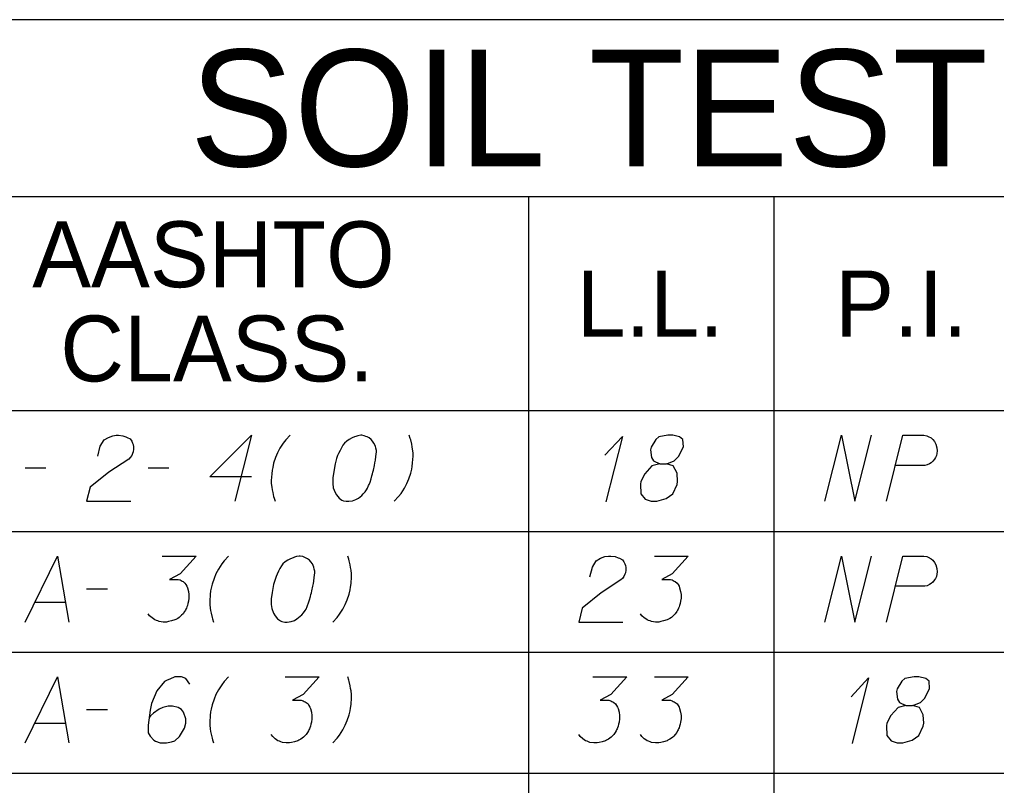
# Model space of a CAD drawing. Extents: x 2074207 to 2076812, y 516372 to 523312.
# Drawn here: x 2076453.3 to 2076524.4, y 520209.9 to 520265.7 of the extents above; entities that cross this region are included whole.
import ezdxf

# ---------------------------------------------------------------- set-up
doc = ezdxf.new("R2010")
doc.units = 0
for name, color, linetype in [('Prop DirtTable_ Soil Test Results - Outline (Major)', 7, 'Continuous'), ('Prop DirtTable_ Soil Test Results - Outline (Minor)', 7, 'Continuous'), ('Prop DirtTable_ Soil Test Results - Tx (Header - Large)', 7, 'Continuous'), ('Prop DirtTable_ Soil Test Results - Tx (Header - Small)', 7, 'Continuous'), ('Prop DirtTable_ Soil Test Results - Tx (Sample Data)', 7, 'Continuous')]:
    doc.layers.add(name, color=color, linetype=linetype)

msp = doc.modelspace()

# ---------------------------------------------------------------- linework, layer by layer
at = {"layer": 'Prop DirtTable_ Soil Test Results - Outline (Major)'}
for p, q in [((2076260.609, 520265.687), (2076811.903, 520265.687)), ((2076260.609, 520237.201), (2076811.903, 520237.201)), ((2076260.609, 520237.201), (2076811.903, 520237.201))]:
    msp.add_line(p, q, dxfattribs=at)
at = {"layer": 'Prop DirtTable_ Soil Test Results - Outline (Minor)'}
for p, q in [((2076260.609, 520252.801), (2076811.903, 520252.801)), ((2076490.31, 520252.801), (2076490.31, 520228.401)), ((2076508.192, 520252.801), (2076508.192, 520228.401)), ((2076260.609, 520228.401), (2076811.903, 520228.401)), ((2076260.609, 520228.401), (2076811.903, 520228.401)), ((2076490.31, 520228.401), (2076490.31, 520219.601)), ((2076508.192, 520228.401), (2076508.192, 520219.601)), ((2076260.609, 520219.601), (2076811.903, 520219.601)), ((2076260.609, 520219.601), (2076811.903, 520219.601)), ((2076490.31, 520219.601), (2076490.31, 520210.801)), ((2076508.192, 520219.601), (2076508.192, 520210.801)), ((2076260.609, 520210.801), (2076811.903, 520210.801)), ((2076260.609, 520210.801), (2076811.903, 520210.801)), ((2076490.31, 520210.801), (2076490.31, 520202.001)), ((2076508.192, 520210.801), (2076508.192, 520202.001))]:
    msp.add_line(p, q, dxfattribs=at)
at = {"layer": 'Prop DirtTable_ Soil Test Results - Tx (Sample Data)'}
for points in [[(2076458.953, 520233.895), (2076459.129, 520234.613), (2076459.412, 520235.066), (2076459.729, 520235.255), (2076460.047, 520235.369), (2076460.294, 520235.406), (2076460.47, 520235.406), (2076460.787, 520235.369), (2076460.999, 520235.293), (2076461.105, 520235.255), (2076461.317, 520235.142), (2076461.422, 520234.991), (2076461.493, 520234.84), (2076461.528, 520234.726), (2076461.563, 520234.575), (2076461.563, 520234.386), (2076461.528, 520234.197), (2076461.493, 520234.084), (2076461.422, 520233.932), (2076461.317, 520233.781), (2076461.211, 520233.668), (2076459.764, 520232.723), (2076458.389, 520231.627), (2076458.142, 520230.606), (2076461.352, 520230.606)], [(2076470.135, 520232.383), (2076467.102, 520232.383), (2076470.135, 520235.406), (2076468.936, 520230.606)], [(2076472.958, 520235.406), (2076472.64, 520235.066), (2076472.464, 520234.84), (2076472.217, 520234.462), (2076472.04, 520234.121), (2076471.899, 520233.781), (2076471.758, 520233.365), (2076471.688, 520233.063), (2076471.652, 520232.874), (2076471.617, 520232.61), (2076471.582, 520232.118), (2076471.582, 520231.891), (2076471.617, 520231.627), (2076471.652, 520231.438), (2076471.688, 520231.249), (2076471.758, 520230.947), (2076471.793, 520230.833), (2076471.864, 520230.606)], [(2076478.178, 520235.406), (2076478.108, 520235.406), (2076477.896, 520235.369), (2076477.755, 520235.331), (2076477.649, 520235.293), (2076477.473, 520235.217), (2076477.261, 520235.104), (2076477.085, 520234.991), (2076476.908, 520234.84), (2076476.803, 520234.688), (2076476.697, 520234.499), (2076476.591, 520234.31), (2076476.485, 520234.084), (2076476.415, 520233.932), (2076476.344, 520233.706), (2076476.238, 520233.328), (2076476.132, 520232.761), (2076476.062, 520232.307), (2076476.062, 520231.891), (2076476.097, 520231.589), (2076476.238, 520231.249), (2076476.344, 520231.06), (2076476.52, 520230.833), (2076476.732, 520230.682), (2076476.838, 520230.644), (2076477.049, 520230.606), (2076477.226, 520230.606), (2076477.508, 520230.644), (2076477.755, 520230.72), (2076477.931, 520230.833), (2076478.178, 520231.022), (2076478.284, 520231.136), (2076478.425, 520231.287), (2076478.531, 520231.438), (2076478.602, 520231.551), (2076478.672, 520231.74), (2076478.707, 520231.816), (2076478.778, 520232.005), (2076478.849, 520232.232), (2076478.919, 520232.458), (2076478.954, 520232.61), (2076478.99, 520232.723), (2076479.025, 520232.874), (2076479.095, 520233.214), (2076479.131, 520233.403), (2076479.166, 520233.592), (2076479.201, 520233.857), (2076479.237, 520234.197), (2076479.237, 520234.31), (2076479.201, 520234.462), (2076479.166, 520234.613), (2076479.06, 520234.84), (2076478.954, 520234.991), (2076478.849, 520235.104), (2076478.707, 520235.217), (2076478.566, 520235.293), (2076478.46, 520235.331), (2076478.355, 520235.369), (2076478.178, 520235.406)], [(2076480.542, 520230.606), (2076480.859, 520230.947), (2076481.036, 520231.173), (2076481.283, 520231.551), (2076481.459, 520231.891), (2076481.6, 520232.232), (2076481.741, 520232.647), (2076481.812, 520232.95), (2076481.847, 520233.139), (2076481.882, 520233.403), (2076481.918, 520233.895), (2076481.918, 520234.121), (2076481.882, 520234.386), (2076481.847, 520234.575), (2076481.812, 520234.764), (2076481.741, 520235.066), (2076481.706, 520235.18), (2076481.635, 520235.406)], [(2076499.873, 520233.328), (2076500.367, 520233.328), (2076500.508, 520233.365), (2076500.931, 520233.554), (2076501.249, 520233.857), (2076501.601, 520234.575), (2076501.566, 520235.104), (2076501.319, 520235.293), (2076500.825, 520235.406), (2076500.472, 520235.406), (2076499.802, 520235.293), (2076499.591, 520235.104), (2076499.238, 520234.537), (2076499.203, 520234.348), (2076499.273, 520233.781), (2076499.414, 520233.554), (2076499.873, 520233.328), (2076499.308, 520233.177), (2076498.779, 520232.61), (2076498.497, 520232.043), (2076498.462, 520231.854), (2076498.497, 520231.136), (2076498.815, 520230.758), (2076499.238, 520230.606), (2076499.661, 520230.606), (2076500.331, 520230.795), (2076500.825, 520231.136), (2076501.143, 520231.816), (2076501.178, 520232.043), (2076501.143, 520232.647), (2076500.86, 520233.177), (2076500.367, 520233.328)], [(2076511.902, 520230.606), (2076513.101, 520235.406), (2076514.089, 520230.606), (2076515.288, 520235.406)], [(2076516.382, 520230.606), (2076517.581, 520235.406), (2076519.098, 520235.406), (2076519.31, 520235.369), (2076519.415, 520235.331), (2076519.627, 520235.217), (2076519.768, 520235.104), (2076519.874, 520234.953), (2076519.98, 520234.764), (2076520.05, 520234.499), (2076520.086, 520234.273), (2076520.05, 520234.084), (2076520.015, 520233.932), (2076519.945, 520233.781), (2076519.874, 520233.668), (2076519.768, 520233.517), (2076519.627, 520233.403), (2076519.521, 520233.328), (2076519.345, 520233.252), (2076519.169, 520233.214), (2076517.052, 520233.214)], [(2076495.887, 520233.97), (2076497.157, 520235.331), (2076495.957, 520230.569)], [(2076453.662, 520233.025), (2076455.179, 520233.025)], [(2076462.622, 520233.025), (2076464.139, 520233.025)], [(2076453.662, 520221.806), (2076456.025, 520226.606), (2076456.837, 520221.806)], [(2076463.645, 520226.606), (2076466.114, 520226.606), (2076464.95, 520225.321), (2076464.174, 520224.906), (2076464.809, 520224.906), (2076464.95, 520224.868), (2076465.02, 520224.83), (2076465.091, 520224.792), (2076465.162, 520224.754), (2076465.303, 520224.641), (2076465.373, 520224.528), (2076465.444, 520224.414), (2076465.479, 520224.301), (2076465.55, 520224.036), (2076465.585, 520223.81), (2076465.585, 520223.696), (2076465.585, 520223.545), (2076465.55, 520223.318), (2076465.514, 520223.167), (2076465.479, 520223.016), (2076465.444, 520222.903), (2076465.409, 520222.827), (2076465.373, 520222.751), (2076465.338, 520222.676), (2076465.267, 520222.562), (2076465.162, 520222.411), (2076465.056, 520222.298), (2076464.985, 520222.222), (2076464.879, 520222.147), (2076464.774, 520222.071), (2076464.632, 520221.995), (2076464.562, 520221.958), (2076464.315, 520221.882), (2076464.103, 520221.844), (2076463.962, 520221.806), (2076463.715, 520221.806), (2076463.433, 520221.844), (2076463.327, 520221.882), (2076463.221, 520221.92), (2076463.116, 520221.958), (2076463.01, 520222.033), (2076462.904, 520222.109), (2076462.728, 520222.26), (2076462.622, 520222.411)], [(2076468.478, 520226.606), (2076468.16, 520226.266), (2076467.984, 520226.04), (2076467.737, 520225.662), (2076467.56, 520225.321), (2076467.419, 520224.981), (2076467.278, 520224.565), (2076467.208, 520224.263), (2076467.172, 520224.074), (2076467.137, 520223.81), (2076467.102, 520223.318), (2076467.102, 520223.091), (2076467.137, 520222.827), (2076467.172, 520222.638), (2076467.208, 520222.449), (2076467.278, 520222.147), (2076467.313, 520222.033), (2076467.384, 520221.806)], [(2076473.698, 520226.606), (2076473.628, 520226.606), (2076473.416, 520226.569), (2076473.275, 520226.531), (2076473.169, 520226.493), (2076472.993, 520226.417), (2076472.781, 520226.304), (2076472.605, 520226.191), (2076472.428, 520226.04), (2076472.323, 520225.888), (2076472.217, 520225.699), (2076472.111, 520225.51), (2076472.005, 520225.284), (2076471.935, 520225.132), (2076471.864, 520224.906), (2076471.758, 520224.528), (2076471.652, 520223.961), (2076471.582, 520223.507), (2076471.582, 520223.091), (2076471.617, 520222.789), (2076471.758, 520222.449), (2076471.864, 520222.26), (2076472.04, 520222.033), (2076472.252, 520221.882), (2076472.358, 520221.844), (2076472.569, 520221.806), (2076472.746, 520221.806), (2076473.028, 520221.844), (2076473.275, 520221.92), (2076473.451, 520222.033), (2076473.698, 520222.222), (2076473.804, 520222.336), (2076473.945, 520222.487), (2076474.051, 520222.638), (2076474.122, 520222.751), (2076474.192, 520222.94), (2076474.227, 520223.016), (2076474.298, 520223.205), (2076474.369, 520223.432), (2076474.439, 520223.658), (2076474.474, 520223.81), (2076474.51, 520223.923), (2076474.545, 520224.074), (2076474.615, 520224.414), (2076474.651, 520224.603), (2076474.686, 520224.792), (2076474.721, 520225.057), (2076474.757, 520225.397), (2076474.757, 520225.51), (2076474.721, 520225.662), (2076474.686, 520225.813), (2076474.58, 520226.04), (2076474.474, 520226.191), (2076474.369, 520226.304), (2076474.227, 520226.417), (2076474.086, 520226.493), (2076473.98, 520226.531), (2076473.875, 520226.569), (2076473.698, 520226.606)], [(2076476.062, 520221.806), (2076476.379, 520222.147), (2076476.556, 520222.373), (2076476.803, 520222.751), (2076476.979, 520223.091), (2076477.12, 520223.432), (2076477.261, 520223.847), (2076477.332, 520224.15), (2076477.367, 520224.339), (2076477.402, 520224.603), (2076477.438, 520225.095), (2076477.438, 520225.321), (2076477.402, 520225.586), (2076477.367, 520225.775), (2076477.332, 520225.964), (2076477.261, 520226.266), (2076477.226, 520226.38), (2076477.155, 520226.606)], [(2076494.793, 520225.095), (2076494.969, 520225.813), (2076495.252, 520226.266), (2076495.569, 520226.455), (2076495.887, 520226.569), (2076496.134, 520226.606), (2076496.31, 520226.606), (2076496.627, 520226.569), (2076496.839, 520226.493), (2076496.945, 520226.455), (2076497.157, 520226.342), (2076497.262, 520226.191), (2076497.333, 520226.04), (2076497.368, 520225.926), (2076497.403, 520225.775), (2076497.403, 520225.586), (2076497.368, 520225.397), (2076497.333, 520225.284), (2076497.262, 520225.132), (2076497.157, 520224.981), (2076497.051, 520224.868), (2076495.604, 520223.923), (2076494.229, 520222.827), (2076493.982, 520221.806), (2076497.192, 520221.806)], [(2076499.485, 520226.606), (2076501.954, 520226.606), (2076500.79, 520225.321), (2076500.014, 520224.906), (2076500.649, 520224.906), (2076500.79, 520224.868), (2076500.86, 520224.83), (2076500.931, 520224.792), (2076501.002, 520224.754), (2076501.143, 520224.641), (2076501.213, 520224.528), (2076501.284, 520224.414), (2076501.319, 520224.301), (2076501.39, 520224.036), (2076501.425, 520223.81), (2076501.425, 520223.696), (2076501.425, 520223.545), (2076501.39, 520223.318), (2076501.354, 520223.167), (2076501.319, 520223.016), (2076501.284, 520222.903), (2076501.249, 520222.827), (2076501.213, 520222.751), (2076501.178, 520222.676), (2076501.107, 520222.562), (2076501.002, 520222.411), (2076500.896, 520222.298), (2076500.825, 520222.222), (2076500.719, 520222.147), (2076500.614, 520222.071), (2076500.472, 520221.995), (2076500.402, 520221.958), (2076500.155, 520221.882), (2076499.943, 520221.844), (2076499.802, 520221.806), (2076499.555, 520221.806), (2076499.273, 520221.844), (2076499.167, 520221.882), (2076499.061, 520221.92), (2076498.956, 520221.958), (2076498.85, 520222.033), (2076498.744, 520222.109), (2076498.568, 520222.26), (2076498.462, 520222.411)], [(2076511.902, 520221.806), (2076513.101, 520226.606), (2076514.089, 520221.806), (2076515.288, 520226.606)], [(2076516.382, 520221.806), (2076517.581, 520226.606), (2076519.098, 520226.606), (2076519.31, 520226.569), (2076519.415, 520226.531), (2076519.627, 520226.417), (2076519.768, 520226.304), (2076519.874, 520226.153), (2076519.98, 520225.964), (2076520.05, 520225.699), (2076520.086, 520225.473), (2076520.05, 520225.284), (2076520.015, 520225.132), (2076519.945, 520224.981), (2076519.874, 520224.868), (2076519.768, 520224.717), (2076519.627, 520224.603), (2076519.521, 520224.528), (2076519.345, 520224.452), (2076519.169, 520224.414), (2076517.052, 520224.414)], [(2076458.142, 520224.225), (2076459.659, 520224.225)], [(2076454.367, 520223.243), (2076456.59, 520223.243)], [(2076453.662, 520213.006), (2076456.025, 520217.806), (2076456.837, 520213.006)], [(2076465.655, 520217.277), (2076465.373, 520217.693), (2076465.056, 520217.806), (2076464.562, 520217.806), (2076464.209, 520217.655), (2076463.998, 520217.58), (2076463.821, 520217.466), (2076463.257, 520216.786), (2076462.869, 520215.879), (2076462.763, 520215.388), (2076462.622, 520214.291), (2076462.622, 520213.725), (2076462.763, 520213.498), (2076463.045, 520213.195), (2076463.151, 520213.12), (2076463.504, 520213.006), (2076463.962, 520213.006), (2076464.315, 520213.082), (2076464.562, 520213.158), (2076464.915, 520213.46), (2076465.267, 520214.065), (2076465.373, 520214.443), (2076465.373, 520214.745), (2076465.197, 520215.236), (2076465.056, 520215.425), (2076464.809, 520215.577), (2076464.386, 520215.69), (2076464.068, 520215.69), (2076463.68, 520215.577), (2076463.433, 520215.463), (2076463.01, 520215.161), (2076462.798, 520214.972), (2076462.692, 520214.858)], [(2076468.478, 520217.806), (2076468.16, 520217.466), (2076467.984, 520217.24), (2076467.737, 520216.862), (2076467.56, 520216.521), (2076467.419, 520216.181), (2076467.278, 520215.765), (2076467.208, 520215.463), (2076467.172, 520215.274), (2076467.137, 520215.01), (2076467.102, 520214.518), (2076467.102, 520214.291), (2076467.137, 520214.027), (2076467.172, 520213.838), (2076467.208, 520213.649), (2076467.278, 520213.347), (2076467.313, 520213.233), (2076467.384, 520213.006)], [(2076472.605, 520217.806), (2076475.074, 520217.806), (2076473.91, 520216.521), (2076473.134, 520216.106), (2076473.769, 520216.106), (2076473.91, 520216.068), (2076473.98, 520216.03), (2076474.051, 520215.992), (2076474.122, 520215.954), (2076474.263, 520215.841), (2076474.333, 520215.728), (2076474.404, 520215.614), (2076474.439, 520215.501), (2076474.51, 520215.236), (2076474.545, 520215.01), (2076474.545, 520214.896), (2076474.545, 520214.745), (2076474.51, 520214.518), (2076474.474, 520214.367), (2076474.439, 520214.216), (2076474.404, 520214.103), (2076474.369, 520214.027), (2076474.333, 520213.951), (2076474.298, 520213.876), (2076474.227, 520213.762), (2076474.122, 520213.611), (2076474.016, 520213.498), (2076473.945, 520213.422), (2076473.839, 520213.347), (2076473.734, 520213.271), (2076473.592, 520213.195), (2076473.522, 520213.158), (2076473.275, 520213.082), (2076473.063, 520213.044), (2076472.922, 520213.006), (2076472.675, 520213.006), (2076472.393, 520213.044), (2076472.287, 520213.082), (2076472.181, 520213.12), (2076472.076, 520213.158), (2076471.97, 520213.233), (2076471.864, 520213.309), (2076471.688, 520213.46), (2076471.582, 520213.611)], [(2076476.062, 520213.006), (2076476.379, 520213.347), (2076476.556, 520213.573), (2076476.803, 520213.951), (2076476.979, 520214.291), (2076477.12, 520214.632), (2076477.261, 520215.047), (2076477.332, 520215.35), (2076477.367, 520215.539), (2076477.402, 520215.803), (2076477.438, 520216.295), (2076477.438, 520216.521), (2076477.402, 520216.786), (2076477.367, 520216.975), (2076477.332, 520217.164), (2076477.261, 520217.466), (2076477.226, 520217.58), (2076477.155, 520217.806)], [(2076495.005, 520217.806), (2076497.474, 520217.806), (2076496.31, 520216.521), (2076495.534, 520216.106), (2076496.169, 520216.106), (2076496.31, 520216.068), (2076496.38, 520216.03), (2076496.451, 520215.992), (2076496.522, 520215.954), (2076496.663, 520215.841), (2076496.733, 520215.728), (2076496.804, 520215.614), (2076496.839, 520215.501), (2076496.91, 520215.236), (2076496.945, 520215.01), (2076496.945, 520214.896), (2076496.945, 520214.745), (2076496.91, 520214.518), (2076496.874, 520214.367), (2076496.839, 520214.216), (2076496.804, 520214.103), (2076496.769, 520214.027), (2076496.733, 520213.951), (2076496.698, 520213.876), (2076496.627, 520213.762), (2076496.522, 520213.611), (2076496.416, 520213.498), (2076496.345, 520213.422), (2076496.239, 520213.347), (2076496.134, 520213.271), (2076495.992, 520213.195), (2076495.922, 520213.158), (2076495.675, 520213.082), (2076495.463, 520213.044), (2076495.322, 520213.006), (2076495.075, 520213.006), (2076494.793, 520213.044), (2076494.687, 520213.082), (2076494.581, 520213.12), (2076494.476, 520213.158), (2076494.37, 520213.233), (2076494.264, 520213.309), (2076494.088, 520213.46), (2076493.982, 520213.611)], [(2076499.485, 520217.806), (2076501.954, 520217.806), (2076500.79, 520216.521), (2076500.014, 520216.106), (2076500.649, 520216.106), (2076500.79, 520216.068), (2076500.86, 520216.03), (2076500.931, 520215.992), (2076501.002, 520215.954), (2076501.143, 520215.841), (2076501.213, 520215.728), (2076501.284, 520215.614), (2076501.319, 520215.501), (2076501.39, 520215.236), (2076501.425, 520215.01), (2076501.425, 520214.896), (2076501.425, 520214.745), (2076501.39, 520214.518), (2076501.354, 520214.367), (2076501.319, 520214.216), (2076501.284, 520214.103), (2076501.249, 520214.027), (2076501.213, 520213.951), (2076501.178, 520213.876), (2076501.107, 520213.762), (2076501.002, 520213.611), (2076500.896, 520213.498), (2076500.825, 520213.422), (2076500.719, 520213.347), (2076500.614, 520213.271), (2076500.472, 520213.195), (2076500.402, 520213.158), (2076500.155, 520213.082), (2076499.943, 520213.044), (2076499.802, 520213.006), (2076499.555, 520213.006), (2076499.273, 520213.044), (2076499.167, 520213.082), (2076499.061, 520213.12), (2076498.956, 520213.158), (2076498.85, 520213.233), (2076498.744, 520213.309), (2076498.568, 520213.46), (2076498.462, 520213.611)], [(2076513.807, 520216.37), (2076515.077, 520217.731), (2076513.877, 520212.969)], [(2076517.793, 520215.728), (2076518.287, 520215.728), (2076518.428, 520215.765), (2076518.851, 520215.954), (2076519.169, 520216.257), (2076519.521, 520216.975), (2076519.486, 520217.504), (2076519.239, 520217.693), (2076518.745, 520217.806), (2076518.392, 520217.806), (2076517.722, 520217.693), (2076517.511, 520217.504), (2076517.158, 520216.937), (2076517.123, 520216.748), (2076517.193, 520216.181), (2076517.334, 520215.954), (2076517.793, 520215.728), (2076517.228, 520215.577), (2076516.699, 520215.01), (2076516.417, 520214.443), (2076516.382, 520214.254), (2076516.417, 520213.536), (2076516.735, 520213.158), (2076517.158, 520213.006), (2076517.581, 520213.006), (2076518.251, 520213.195), (2076518.745, 520213.536), (2076519.063, 520214.216), (2076519.098, 520214.443), (2076519.063, 520215.047), (2076518.78, 520215.577), (2076518.287, 520215.728)], [(2076458.142, 520215.425), (2076459.659, 520215.425)], [(2076454.367, 520214.443), (2076456.59, 520214.443)]]:
    msp.add_lwpolyline(points, dxfattribs=at)

# ---------------------------------------------------------------- texts
at = {"layer": 'Prop DirtTable_ Soil Test Results - Tx (Header - Large)'}
msp.add_text('SOIL TEST RESULTS', height=8.50001, dxfattribs=at).set_placement((2076465.656, 520254.994))
at = {"layer": 'Prop DirtTable_ Soil Test Results - Tx (Header - Small)'}
for s, p in [('AASHTO', (2076454.182, 520246.187)), ('L.L.', (2076493.827, 520242.601)), ('P.I.', (2076512.654, 520242.601)), ('CLASS.', (2076456.225, 520239.33))]:
    msp.add_text(s, height=4.8, dxfattribs=at).set_placement(p)

doc.saveas('drawing.dxf')
